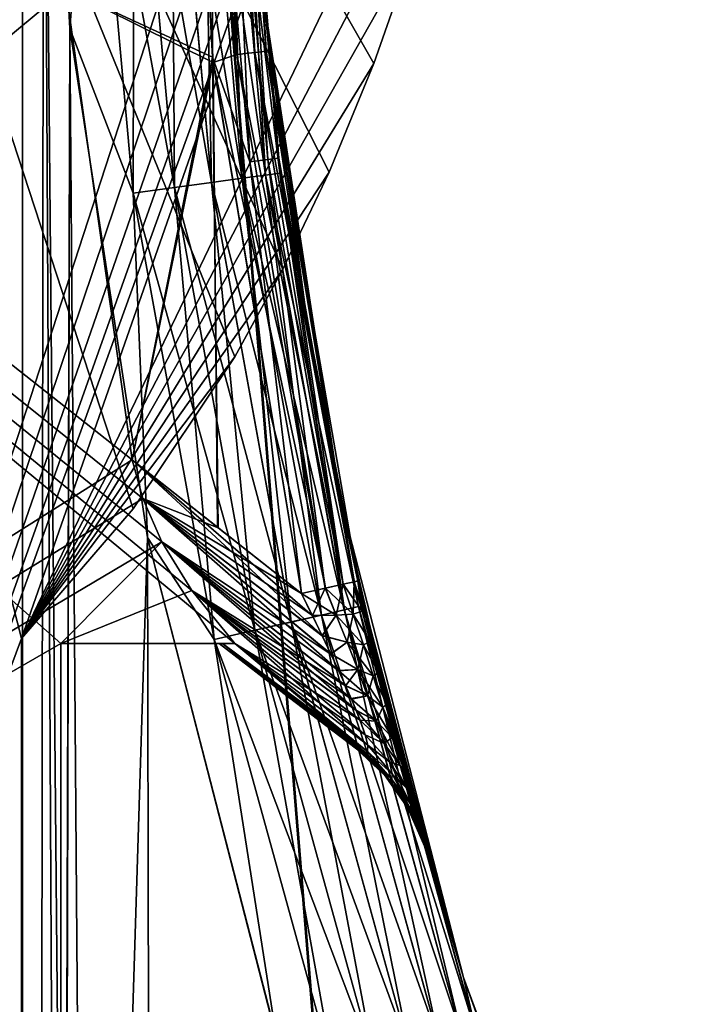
# Model space of a CAD drawing. Header units: metres. Extents: x -206 to 75, y -104 to 104.
# Tile 1044 of 1056: x 61.39 to 64.88, y 6.66 to 11.68. Entities that reach past the tile are written whole.
import ezdxf

# ---------------------------------------------------------------- set-up
doc = ezdxf.new("R2010")
doc.units = ezdxf.units.M
doc.layers.add('solid_01_1-CONSUMER_THERM_B_125288', color=7, linetype='CONTINUOUS')

msp = doc.modelspace()

# ---------------------------------------------------------------- linework, layer by layer
at = {"layer": 'solid_01_1-CONSUMER_THERM_B_125288'}
for points in [[(37.641285, -67.320755), (69.485435, 75.004799), (69.506912, -74.995201)], [(37.641285, -67.320755), (37.742935, -66.77655), (69.485435, 75.004799)], [(37.723892, 66.223442), (69.485435, 75.004799), (37.742855, -66.222939)], [(37.742935, -66.77655), (37.742855, -66.222939), (69.485435, 75.004799)], [(59.712963, 45.654583, 1.5), (69.506912, -74.995201, 1.5), (69.485435, 75.004799, 1.5)], [(61.398281, 60.491928, 75.400002), (60.959526, 60.963188, 75.400002), (60.972633, -60.960377, 75.400002)], [(61.398281, 60.491928, 75.400002), (60.972633, -60.960377, 75.400002), (61.411285, -60.489021, 75.400002)], [(61.51181, 14.249249, 75.400002), (61.398281, 60.491928, 75.400002), (61.411285, -60.489021, 75.400002)], [(59.712963, 45.654583, 1.5), (59.785141, 44.678574, 1.5), (69.506912, -74.995201, 1.5)], [(59.785141, 44.678574, 1.5), (59.79797, -44.670933, 1.5), (69.506912, -74.995201, 1.5)], [(61.499325, 22.065378, 63.5), (61.51181, 14.24929, 63.5), (47.10038, -2.998405, 63.5)], [(61.38023, 21.875792, 63.5), (61.499325, 22.065378, 63.5), (47.10038, -2.998405, 63.5)], [(48.598515, 19.998343, 72.400002), (62.265076, 8.770017, 72.400002), (62.483963, 8.499339, 72.400002)], [(61.599339, 8.499276, 72.400002), (48.598515, 19.998343, 72.400002), (62.483963, 8.499339, 72.400002)], [(48.598515, 19.998343, 72.400002), (62.113049, 9.017385, 72.400002), (62.265076, 8.770017, 72.400002)], [(48.598515, 19.998343, 72.400002), (62.015484, 9.238678, 72.400002), (62.113049, 9.017385, 72.400002)], [(48.598515, 19.998343, 72.400002), (61.96188, 9.434368, 72.400002), (62.015484, 9.238678, 72.400002)], [(48.598515, 19.998343, 72.400002), (61.624653, 11.831332, 72.400002), (61.96188, 9.434368, 72.400002)], [(61.599876, 0.999276, 72.400002), (48.599876, 0.998342, 72.400002), (48.598515, 19.998343, 72.400002)], [(61.599339, 8.499276, 72.400002), (61.599876, 0.999276, 72.400002), (48.598515, 19.998343, 72.400002)], [(62.264278, 19.72863, 66.5), (48.598515, 19.998343, 66.5), (48.599876, 0.998342, 66.5)], [(62.112293, 19.48123, 66.5), (62.264278, 19.72863, 66.5), (48.599876, 0.998342, 66.5)], [(61.399807, 1.003642, 66.800003), (58.599808, 1.003241, 66.800003), (58.597157, 19.503241, 66.800003)], [(61.398727, 8.526005, 66.800003), (61.399807, 1.003642, 66.800003), (58.597157, 19.503241, 66.800003)], [(61.966896, 9.186156, 66.800003), (61.398727, 8.526005, 66.800003), (58.597157, 19.503241, 66.800003)], [(63.190441, 11.452438, 66.800003), (58.597157, 19.503241, 66.800003), (63.405773, 12.069042, 66.800003)], [(62.964088, 10.900444, 66.800003), (58.597157, 19.503241, 66.800003), (63.190441, 11.452438, 66.800003)], [(62.728001, 10.405285, 66.800003), (58.597157, 19.503241, 66.800003), (62.964088, 10.900444, 66.800003)], [(62.483707, 9.96005, 66.800003), (58.597157, 19.503241, 66.800003), (62.728001, 10.405285, 66.800003)], [(61.966896, 9.186156, 66.800003), (58.597157, 19.503241, 66.800003), (62.483707, 9.96005, 66.800003)], [(62.014786, 19.259922, 66.5), (62.112293, 19.48123, 66.5), (48.599876, 0.998342, 66.5)], [(62.014786, 19.259922, 66.5), (48.599876, 0.998342, 66.5), (61.961189, 19.06424, 66.5)], [(61.961189, 19.06424, 66.5), (48.599876, 0.998342, 66.5), (61.62431, 16.667221, 66.5)], [(63.504753, 16.096836, 72.099998), (60.683029, 18.917753, 72.099998), (58.599808, 1.003241, 72.099998)], [(61.62431, 16.667221, 66.5), (48.599876, 0.998342, 66.5), (61.511806, 14.249261, 66.5)], [(63.629177, 15.945251, 72.099998), (63.504753, 16.096836, 72.099998), (58.599808, 1.003241, 72.099998)], [(63.721561, 15.772441, 72.099998), (63.629177, 15.945251, 72.099998), (58.599808, 1.003241, 72.099998)], [(63.778484, 15.584934, 72.099998), (63.721561, 15.772441, 72.099998), (58.599808, 1.003241, 72.099998)], [(63.797745, 15.389772, 72.099998), (63.778484, 15.584934, 72.099998), (58.599808, 1.003241, 72.099998)], [(63.797745, 15.389772, 72.099998), (58.599808, 1.003241, 72.099998), (61.398727, 8.526005, 72.099998)], [(63.797745, 15.389772, 72.099998), (61.398727, 8.526005, 72.099998), (63.798012, 13.526348, 72.099998)], [(61.51181, 14.24929, 63.5), (61.60038, -2.996329, 63.5), (47.10038, -2.998405, 63.5)], [(61.511806, 14.249261, 66.5), (48.599876, 0.998342, 66.5), (61.624657, 11.831327, 66.5)], [(61.51181, 14.249249, 75.400002), (61.411285, -60.489021, 75.400002), (62.181705, -59.458954, 75.400002)], [(61.51181, 14.24929, 63.5), (61.644123, 11.631423, 63.5), (61.60038, -2.996329, 63.5)], [(61.759693, 13.094203, 63.524933), (61.644123, 11.631423, 63.5), (61.51181, 14.24929, 63.5)], [(61.644127, 11.631385, 75.400002), (61.51181, 14.249249, 75.400002), (62.181705, -59.458954, 75.400002)], [(61.7603, 13.09423, 75.374931), (61.51181, 14.249249, 75.400002), (61.644127, 11.631385, 75.400002)], [(61.624657, 11.831327, 66.5), (62.370476, 11.485563, 65.792976), (62.218826, 14.249312, 65.792976)], [(62.367401, 13.14741, 65.641441), (62.218826, 14.249312, 65.792976), (62.370476, 11.485563, 65.792976)], [(62.343273, 14.249341, 73.258644), (62.494179, 11.499181, 73.258644), (62.21891, 14.24932, 73.107109)], [(62.494179, 11.499181, 73.258644), (62.218929, 14.222106, 73.107109), (62.21891, 14.24932, 73.107109)], [(62.586109, 11.509298, 73.431709), (62.343273, 14.249341, 73.258644), (62.43576, 14.249357, 73.431709)], [(62.586109, 11.509298, 73.431709), (62.494179, 11.499181, 73.258644), (62.343273, 14.249341, 73.258644)], [(62.43576, 14.249357, 73.431709), (62.492668, 14.249397, 73.619507), (62.64267, 11.515538, 73.619507)], [(62.586109, 11.509298, 73.431709), (62.43576, 14.249357, 73.431709), (62.64267, 11.515538, 73.619507)], [(62.64267, 11.515538, 73.619507), (62.492668, 14.249397, 73.619507), (62.549355, 12.88142, 73.814217)], [(62.218975, 14.194892, 73.107109), (62.37355, 11.458528, 73.107109), (61.624653, 11.831332, 72.400002)], [(62.494179, 11.499181, 73.258644), (62.218975, 14.194892, 73.107109), (62.218929, 14.222106, 73.107109)], [(62.494179, 11.499181, 73.258644), (62.37355, 11.458528, 73.107109), (62.218975, 14.194892, 73.107109)], [(63.798012, 13.526348, 72.099998), (61.398727, 8.526005, 72.099998), (63.608711, 12.758137, 72.099998)], [(62.459724, 13.151464, 65.468552), (62.367401, 13.14741, 65.641441), (62.560349, 10.952035, 65.641441)], [(62.560349, 10.952035, 65.641441), (62.367401, 13.14741, 65.641441), (62.370476, 11.485563, 65.792976)], [(62.459724, 13.151464, 65.468552), (62.651997, 10.964153, 65.468468), (62.516766, 13.153967, 65.279999)], [(62.459724, 13.151464, 65.468552), (62.560349, 10.952035, 65.641441), (62.651997, 10.964153, 65.468468)], [(62.516766, 13.153967, 65.279999), (62.708508, 10.971625, 65.280289), (62.549366, 12.881219, 65.085869)], [(62.651997, 10.964153, 65.468468), (62.708508, 10.971625, 65.280289), (62.516766, 13.153967, 65.279999)], [(61.759693, 13.094203, 63.524933), (61.96656, 10.793308, 63.524906), (61.644123, 11.631423, 63.5)], [(61.967285, 10.793406, 75.374931), (61.7603, 13.09423, 75.374931), (61.644127, 11.631385, 75.400002)], [(62.17627, 10.821694, 63.598804), (61.759693, 13.094203, 63.524933), (61.971092, 13.1037, 63.598858)], [(62.17627, 10.821694, 63.598804), (61.96656, 10.793308, 63.524906), (61.759693, 13.094203, 63.524933)], [(61.971653, 13.103725, 75.300873), (61.7603, 13.09423, 75.374931), (61.967285, 10.793406, 75.374931)], [(61.971653, 13.103725, 75.300873), (61.967285, 10.793406, 75.374931), (62.176937, 10.821785, 75.300873)], [(61.971092, 13.1037, 63.598858), (62.160728, 13.11222, 63.71806), (62.364399, 10.847159, 63.717983)], [(62.17627, 10.821694, 63.598804), (61.971092, 13.1037, 63.598858), (62.364399, 10.847159, 63.717983)], [(61.971653, 13.103725, 75.300873), (62.176937, 10.821785, 75.300873), (62.161217, 13.112242, 75.181549)], [(62.160728, 13.11222, 63.71806), (62.319077, 13.119333, 63.876549), (62.521492, 10.868424, 63.876453)], [(62.364399, 10.847159, 63.717983), (62.160728, 13.11222, 63.71806), (62.521492, 10.868424, 63.876453)], [(62.161217, 13.112242, 75.181549), (62.364979, 10.847239, 75.181549), (62.319466, 13.11935, 75.022964)], [(62.176937, 10.821785, 75.300873), (62.364979, 10.847239, 75.181549), (62.161217, 13.112242, 75.181549)], [(62.319077, 13.119333, 63.876549), (62.438183, 13.124684, 64.06636), (62.639664, 10.88442, 64.066254)], [(62.521492, 10.868424, 63.876453), (62.319077, 13.119333, 63.876549), (62.639664, 10.88442, 64.066254)], [(62.319466, 13.11935, 75.022964), (62.521957, 10.868487, 75.022964), (62.438454, 13.124697, 74.833076)], [(62.364979, 10.847239, 75.181549), (62.521957, 10.868487, 75.022964), (62.319466, 13.11935, 75.022964)], [(62.438183, 13.124684, 64.06636), (62.512058, 13.128003, 64.277962), (62.712975, 10.894343, 64.277847)], [(62.639664, 10.88442, 64.066254), (62.438183, 13.124684, 64.06636), (62.712975, 10.894343, 64.277847)], [(62.438454, 13.124697, 74.833076), (62.639988, 10.884464, 74.833076), (62.512199, 13.12801, 74.621429)], [(62.521957, 10.868487, 75.022964), (62.639988, 10.884464, 74.833076), (62.438454, 13.124697, 74.833076)], [(62.712975, 10.894343, 64.277847), (62.512058, 13.128003, 64.277962), (62.639019, 11.732285, 64.5)], [(62.512199, 13.12801, 74.621429), (62.713139, 10.894365, 74.621429), (62.639019, 11.732285, 74.400002)], [(62.639988, 10.884464, 74.833076), (62.713139, 10.894365, 74.621429), (62.512199, 13.12801, 74.621429)], [(62.64267, 11.515538, 73.619507), (62.549355, 12.88142, 73.814217), (62.661697, 11.517602, 73.814217)], [(62.639019, 11.732285, 74.400002), (62.661697, 11.517602, 73.814217), (62.549355, 12.88142, 73.814217)], [(62.549366, 12.881219, 65.085869), (62.661747, 11.517148, 65.085869), (62.639019, 11.732285, 64.5)], [(62.708508, 10.971625, 65.280289), (62.661747, 11.517148, 65.085869), (62.549366, 12.881219, 65.085869)], [(63.608711, 12.758137, 72.099998), (61.398727, 8.526005, 72.099998), (63.405773, 12.069038, 72.099998)], [(63.405773, 12.069038, 72.099998), (61.398727, 8.526005, 72.099998), (63.190437, 11.452435, 72.099998)], [(63.405773, 12.069042, 66.800003), (63.405773, 12.069038, 72.099998), (63.190437, 11.452435, 72.099998)], [(63.190441, 11.452438, 66.800003), (63.405773, 12.069042, 66.800003), (63.190437, 11.452435, 72.099998)], [(61.624657, 11.831327, 66.5), (48.599876, 0.998342, 66.5), (61.96188, 9.434367, 66.5)], [(62.37355, 11.458528, 73.107109), (61.96188, 9.434368, 72.400002), (61.624653, 11.831332, 72.400002)], [(61.624657, 11.831327, 66.5), (61.96188, 9.434367, 66.5), (62.370476, 11.485563, 65.792976)], [(62.639019, 11.732285, 74.400002), (63.019012, 9.240826, 74.400002), (62.661697, 11.517602, 73.814217)], [(62.713139, 10.894365, 74.621429), (63.019012, 9.240826, 74.400002), (62.639019, 11.732285, 74.400002)], [(62.848595, 10.161381, 65.085869), (63.019012, 9.240826, 64.5), (62.639019, 11.732285, 64.5)], [(62.712975, 10.894343, 64.277847), (62.639019, 11.732285, 64.5), (63.019012, 9.240826, 64.5)], [(62.661747, 11.517148, 65.085869), (62.848595, 10.161381, 65.085869), (62.639019, 11.732285, 64.5)], [(61.644123, 11.631423, 63.5), (61.600677, -5.096644, 63.5), (61.60038, -2.996329, 63.5)], [(61.644123, 11.631423, 63.5), (62.039356, 9.040173, 63.5), (61.600677, -5.096644, 63.5)], [(61.96656, 10.793308, 63.524906), (62.039356, 9.040173, 63.5), (61.644123, 11.631423, 63.5)], [(62.03936, 9.040139, 75.400002), (61.644127, 11.631385, 75.400002), (62.181705, -59.458954, 75.400002)], [(61.967285, 10.793406, 75.374931), (61.644127, 11.631385, 75.400002), (62.03936, 9.040139, 75.400002)], [(61.96188, 9.434367, 66.5), (62.399754, 9.08901, 66.137138), (62.370476, 11.485563, 65.792976)], [(62.560349, 10.952035, 65.641441), (62.370476, 11.485563, 65.792976), (62.823193, 8.755026, 65.792976)], [(62.399754, 9.08901, 66.137138), (62.823193, 8.755026, 65.792976), (62.370476, 11.485563, 65.792976)], [(62.494179, 11.499181, 73.258644), (62.944687, 8.781978, 73.258644), (62.37355, 11.458528, 73.107109)], [(62.586109, 11.509298, 73.431709), (63.034962, 8.802075, 73.431709), (62.494179, 11.499181, 73.258644)], [(62.494179, 11.499181, 73.258644), (63.034962, 8.802075, 73.431709), (62.944687, 8.781978, 73.258644)], [(62.586109, 11.509298, 73.431709), (62.64267, 11.515538, 73.619507), (63.090511, 8.814441, 73.619507)], [(62.586109, 11.509298, 73.431709), (63.090511, 8.814441, 73.619507), (63.034962, 8.802075, 73.431709)], [(62.64267, 11.515538, 73.619507), (62.661697, 11.517602, 73.814217), (62.848495, 10.161975, 73.814217)], [(62.64267, 11.515538, 73.619507), (63.109192, 8.818599, 73.814217), (63.090511, 8.814441, 73.619507)], [(62.64267, 11.515538, 73.619507), (62.848495, 10.161975, 73.814217), (63.109192, 8.818599, 73.814217)], [(63.019012, 9.240826, 74.400002), (62.848495, 10.161975, 73.814217), (62.661697, 11.517602, 73.814217)], [(62.708508, 10.971625, 65.280289), (62.848595, 10.161381, 65.085869), (62.661747, 11.517148, 65.085869)], [(63.190437, 11.452435, 72.099998), (61.398727, 8.526005, 72.099998), (62.964085, 10.900441, 72.099998)], [(62.37355, 11.458528, 73.107109), (62.396309, 9.091716, 72.760033), (61.96188, 9.434368, 72.400002)], [(62.37355, 11.458528, 73.107109), (62.823292, 8.754971, 73.107109), (62.396309, 9.091716, 72.760033)], [(62.944687, 8.781978, 73.258644), (62.823292, 8.754971, 73.107109), (62.37355, 11.458528, 73.107109)], [(63.190441, 11.452438, 66.800003), (63.190437, 11.452435, 72.099998), (62.964085, 10.900441, 72.099998)], [(62.964088, 10.900444, 66.800003), (63.190441, 11.452438, 66.800003), (62.964085, 10.900441, 72.099998)], [(62.651997, 10.964153, 65.468468), (62.560349, 10.952035, 65.641441), (62.94326, 8.781656, 65.643494)], [(62.560349, 10.952035, 65.641441), (62.823193, 8.755026, 65.792976), (62.94326, 8.781656, 65.643494)], [(62.651997, 10.964153, 65.468468), (63.034882, 8.802052, 65.468376), (62.708508, 10.971625, 65.280289)], [(62.651997, 10.964153, 65.468468), (62.94326, 8.781656, 65.643494), (63.034882, 8.802052, 65.468376)], [(62.708508, 10.971625, 65.280289), (63.090427, 8.814419, 65.280579), (62.848595, 10.161381, 65.085869)], [(62.708508, 10.971625, 65.280289), (63.034882, 8.802052, 65.468376), (63.090427, 8.814419, 65.280579)], [(62.964085, 10.900441, 72.099998), (61.398727, 8.526005, 72.099998), (62.728001, 10.405283, 72.099998)], [(62.521492, 10.868424, 63.876453), (62.639664, 10.88442, 64.066254), (63.040905, 8.671185, 64.066139)], [(62.521957, 10.868487, 75.022964), (62.925148, 8.644791, 75.022964), (62.639988, 10.884464, 74.833076)], [(62.639664, 10.88442, 64.066254), (62.712975, 10.894343, 64.277847), (63.113056, 8.687638, 64.277725)], [(63.040905, 8.671185, 64.066139), (62.639664, 10.88442, 64.066254), (63.113056, 8.687638, 64.277725)], [(62.639988, 10.884464, 74.833076), (63.041271, 8.67127, 74.833076), (62.713139, 10.894365, 74.621429)], [(62.925148, 8.644791, 75.022964), (63.041271, 8.67127, 74.833076), (62.639988, 10.884464, 74.833076)], [(63.113056, 8.687638, 64.277725), (62.712975, 10.894343, 64.277847), (63.019012, 9.240826, 64.5)], [(62.713139, 10.894365, 74.621429), (63.113243, 8.687681, 74.621429), (63.019012, 9.240826, 74.400002)], [(63.041271, 8.67127, 74.833076), (63.113243, 8.687681, 74.621429), (62.713139, 10.894365, 74.621429)], [(62.964088, 10.900444, 66.800003), (62.964085, 10.900441, 72.099998), (62.728001, 10.405283, 72.099998)], [(62.728001, 10.405285, 66.800003), (62.964088, 10.900444, 66.800003), (62.728001, 10.405283, 72.099998)], [(62.17627, 10.821694, 63.598804), (62.364399, 10.847159, 63.717983), (62.770035, 8.609422, 63.717903)], [(62.176937, 10.821785, 75.300873), (62.585693, 8.567388, 75.300873), (62.364979, 10.847239, 75.181549)], [(62.364399, 10.847159, 63.717983), (62.521492, 10.868424, 63.876453), (62.924618, 8.64467, 63.876354)], [(62.770035, 8.609422, 63.717903), (62.364399, 10.847159, 63.717983), (62.924618, 8.64467, 63.876354)], [(62.364979, 10.847239, 75.181549), (62.770702, 8.609573, 75.181549), (62.521957, 10.868487, 75.022964)], [(62.585693, 8.567388, 75.300873), (62.770702, 8.609573, 75.181549), (62.364979, 10.847239, 75.181549)], [(62.924618, 8.64467, 63.876354), (62.521492, 10.868424, 63.876453), (63.040905, 8.671185, 64.066139)], [(62.770702, 8.609573, 75.181549), (62.925148, 8.644791, 75.022964), (62.521957, 10.868487, 75.022964)], [(62.584927, 8.567212, 63.598751), (61.96656, 10.793308, 63.524906), (62.17627, 10.821694, 63.598804)], [(61.96656, 10.793308, 63.524906), (62.378593, 8.520164, 63.524879), (62.039356, 9.040173, 63.5)], [(62.584927, 8.567212, 63.598751), (62.378593, 8.520164, 63.524879), (61.96656, 10.793308, 63.524906)], [(62.176937, 10.821785, 75.300873), (61.967285, 10.793406, 75.374931), (62.379425, 8.520352, 75.374931)], [(62.379425, 8.520352, 75.374931), (61.967285, 10.793406, 75.374931), (62.03936, 9.040139, 75.400002)], [(62.584927, 8.567212, 63.598751), (62.17627, 10.821694, 63.598804), (62.770035, 8.609422, 63.717903)], [(62.176937, 10.821785, 75.300873), (62.379425, 8.520352, 75.374931), (62.585693, 8.567388, 75.300873)], [(62.728001, 10.405283, 72.099998), (61.398727, 8.526005, 72.099998), (62.483707, 9.960049, 72.099998)], [(62.728001, 10.405285, 66.800003), (62.728001, 10.405283, 72.099998), (62.483707, 9.960049, 72.099998)], [(62.483707, 9.96005, 66.800003), (62.728001, 10.405285, 66.800003), (62.483707, 9.960049, 72.099998)], [(63.019012, 9.240826, 74.400002), (63.109192, 8.818599, 73.814217), (62.848495, 10.161975, 73.814217)], [(62.848595, 10.161381, 65.085869), (63.109398, 8.817677, 65.085869), (63.019012, 9.240826, 64.5)], [(63.090427, 8.814419, 65.280579), (63.109398, 8.817677, 65.085869), (62.848595, 10.161381, 65.085869)], [(62.483707, 9.960049, 72.099998), (61.398727, 8.526005, 72.099998), (61.9669, 9.186157, 72.099998)], [(61.966896, 9.186156, 66.800003), (62.483707, 9.96005, 66.800003), (61.9669, 9.186157, 72.099998)], [(62.483707, 9.96005, 66.800003), (62.483707, 9.960049, 72.099998), (61.9669, 9.186157, 72.099998)], [(62.015507, 9.238685, 66.5), (61.96188, 9.434367, 66.5), (48.599876, 0.998342, 66.5)], [(62.927757, 8.540221, 73.14946), (62.015484, 9.238678, 72.400002), (61.96188, 9.434368, 72.400002)], [(62.823292, 8.754971, 73.107109), (61.96188, 9.434368, 72.400002), (62.396309, 9.091716, 72.760033)], [(62.878021, 8.642854, 73.132759), (61.96188, 9.434368, 72.400002), (62.823292, 8.754971, 73.107109)], [(62.878021, 8.642854, 73.132759), (62.927757, 8.540221, 73.14946), (61.96188, 9.434368, 72.400002)], [(62.015507, 9.238685, 66.5), (62.399754, 9.08901, 66.137138), (61.96188, 9.434367, 66.5)], [(62.015507, 9.238685, 66.5), (48.599876, 0.998342, 66.5), (62.113052, 9.017377, 66.5)], [(63.011826, 8.362247, 73.157639), (62.113049, 9.017385, 72.400002), (62.015484, 9.238678, 72.400002)], [(62.972332, 8.446752, 73.157547), (63.011826, 8.362247, 73.157639), (62.015484, 9.238678, 72.400002)], [(62.927757, 8.540221, 73.14946), (62.972332, 8.446752, 73.157547), (62.015484, 9.238678, 72.400002)], [(62.015507, 9.238685, 66.5), (62.878323, 8.64207, 65.767151), (62.823193, 8.755026, 65.792976)], [(62.015507, 9.238685, 66.5), (62.823193, 8.755026, 65.792976), (62.399754, 9.08901, 66.137138)], [(62.015507, 9.238685, 66.5), (62.973118, 8.445148, 65.74234), (62.928345, 8.538953, 65.750389)], [(62.015507, 9.238685, 66.5), (62.113052, 9.017377, 66.5), (62.973118, 8.445148, 65.74234)], [(62.015507, 9.238685, 66.5), (62.928345, 8.538953, 65.750389), (62.878323, 8.64207, 65.767151)], [(63.019012, 9.240826, 74.400002), (63.647923, 6.800286, 74.400002), (63.109192, 8.818599, 73.814217)], [(63.113243, 8.687681, 74.621429), (63.647923, 6.800286, 74.400002), (63.019012, 9.240826, 74.400002)], [(63.318214, 7.952716, 65.30793), (63.647923, 6.800286, 64.5), (63.019012, 9.240826, 64.5)], [(63.113056, 8.687638, 64.277725), (63.019012, 9.240826, 64.5), (63.647923, 6.800286, 64.5)], [(63.299702, 8.024257, 65.26561), (63.318214, 7.952716, 65.30793), (63.019012, 9.240826, 64.5)], [(63.290787, 8.059016, 65.247292), (63.299702, 8.024257, 65.26561), (63.019012, 9.240826, 64.5)], [(63.260529, 8.1786, 65.194313), (63.290787, 8.059016, 65.247292), (63.019012, 9.240826, 64.5)], [(63.227192, 8.313322, 65.149963), (63.260529, 8.1786, 65.194313), (63.019012, 9.240826, 64.5)], [(63.19067, 8.46474, 65.115715), (63.227192, 8.313322, 65.149963), (63.019012, 9.240826, 64.5)], [(63.151222, 8.633121, 65.093651), (63.19067, 8.46474, 65.115715), (63.019012, 9.240826, 64.5)], [(63.109398, 8.817677, 65.085869), (63.151222, 8.633121, 65.093651), (63.019012, 9.240826, 64.5)], [(61.966896, 9.186156, 66.800003), (61.9669, 9.186157, 72.099998), (61.398727, 8.526005, 72.099998)], [(61.966896, 9.186156, 66.800003), (61.398727, 8.526005, 72.099998), (61.398727, 8.526005, 66.800003)], [(62.039356, 9.040173, 63.5), (62.693485, 6.501882, 63.5), (61.600677, -5.096644, 63.5)], [(62.378593, 8.520164, 63.524879), (62.693485, 6.501882, 63.5), (62.039356, 9.040173, 63.5)], [(62.693497, 6.501851, 75.400002), (62.03936, 9.040139, 75.400002), (62.181705, -59.458954, 75.400002)], [(62.379425, 8.520352, 75.374931), (62.03936, 9.040139, 75.400002), (62.693497, 6.501851, 75.400002)], [(62.113052, 9.017377, 66.5), (48.599876, 0.998342, 66.5), (61.599339, 8.499276, 66.5)], [(62.113052, 9.017377, 66.5), (61.599339, 8.499276, 66.5), (62.265076, 8.769998, 66.5)], [(63.100773, 8.160985, 73.116341), (62.265076, 8.770017, 72.400002), (62.113049, 9.017385, 72.400002)], [(63.076122, 8.219481, 73.136581), (63.100773, 8.160985, 73.116341), (62.113049, 9.017385, 72.400002)], [(63.04644, 8.286556, 73.150497), (63.076122, 8.219481, 73.136581), (62.113049, 9.017385, 72.400002)], [(63.011826, 8.362247, 73.157639), (63.04644, 8.286556, 73.150497), (62.113049, 9.017385, 72.400002)], [(62.113052, 9.017377, 66.5), (63.047371, 8.28441, 65.749878), (63.012718, 8.360374, 65.742416)], [(62.113052, 9.017377, 66.5), (62.265076, 8.769998, 66.5), (63.047371, 8.28441, 65.749878)], [(62.113052, 9.017377, 66.5), (63.012718, 8.360374, 65.742416), (62.973118, 8.445148, 65.74234)], [(62.878323, 8.64207, 65.767151), (62.94326, 8.781656, 65.643494), (62.823193, 8.755026, 65.792976)], [(62.999908, 8.644279, 73.28981), (62.823292, 8.754971, 73.107109), (62.944687, 8.781978, 73.258644)], [(62.878323, 8.64207, 65.767151), (62.999889, 8.644272, 65.610222), (62.94326, 8.781656, 65.643494)], [(63.034882, 8.802052, 65.468376), (62.94326, 8.781656, 65.643494), (62.999889, 8.644272, 65.610222)], [(62.944687, 8.781978, 73.258644), (63.034962, 8.802075, 73.431709), (63.086555, 8.649734, 73.46859)], [(62.999908, 8.644279, 73.28981), (62.944687, 8.781978, 73.258644), (63.086555, 8.649734, 73.46859)], [(63.086517, 8.649728, 65.431511), (63.034882, 8.802052, 65.468376), (62.999889, 8.644272, 65.610222)], [(63.090427, 8.814419, 65.280579), (63.034882, 8.802052, 65.468376), (63.086517, 8.649728, 65.431511)], [(63.034962, 8.802075, 73.431709), (63.090511, 8.814441, 73.619507), (63.131706, 8.664971, 73.654999)], [(63.086555, 8.649734, 73.46859), (63.034962, 8.802075, 73.431709), (63.131706, 8.664971, 73.654999)], [(63.131706, 8.664907, 65.245087), (63.090427, 8.814419, 65.280579), (63.086517, 8.649728, 65.431511)], [(63.131706, 8.664907, 65.245087), (63.109398, 8.817677, 65.085869), (63.090427, 8.814419, 65.280579)], [(63.15139, 8.632405, 73.806274), (63.090511, 8.814441, 73.619507), (63.109192, 8.818599, 73.814217)], [(63.15139, 8.632405, 73.806274), (63.131706, 8.664971, 73.654999), (63.090511, 8.814441, 73.619507)], [(63.647923, 6.800286, 74.400002), (63.15139, 8.632405, 73.806274), (63.109192, 8.818599, 73.814217)], [(63.131706, 8.664907, 65.245087), (63.151222, 8.633121, 65.093651), (63.109398, 8.817677, 65.085869)], [(62.265076, 8.769998, 66.5), (61.599339, 8.499276, 66.5), (62.483963, 8.499339, 66.5)], [(63.160191, 7.982403, 72.950447), (62.483963, 8.499339, 72.400002), (62.265076, 8.770017, 72.400002)], [(63.14753, 8.03473, 73.02874), (63.160191, 7.982403, 72.950447), (62.265076, 8.770017, 72.400002)], [(63.120575, 8.11111, 73.090927), (63.14753, 8.03473, 73.02874), (62.265076, 8.770017, 72.400002)], [(63.100773, 8.160985, 73.116341), (63.120575, 8.11111, 73.090927), (62.265076, 8.770017, 72.400002)], [(62.265076, 8.769998, 66.5), (62.483963, 8.499339, 66.5), (63.120998, 8.110406, 65.809235)], [(62.265076, 8.769998, 66.5), (63.120998, 8.110406, 65.809235), (63.101467, 8.159321, 65.784363)], [(62.265076, 8.769998, 66.5), (63.101467, 8.159321, 65.784363), (63.076992, 8.217294, 65.764153)], [(62.265076, 8.769998, 66.5), (63.076992, 8.217294, 65.764153), (63.047371, 8.28441, 65.749878)], [(62.999908, 8.644279, 73.28981), (62.878021, 8.642854, 73.132759), (62.823292, 8.754971, 73.107109)], [(63.040905, 8.671185, 64.066139), (63.113056, 8.687638, 64.277725), (63.709091, 6.52561, 64.277603)], [(63.041271, 8.67127, 74.833076), (63.639091, 6.50289, 74.833076), (63.113243, 8.687681, 74.621429)], [(63.709091, 6.52561, 64.277603), (63.113056, 8.687638, 64.277725), (63.647923, 6.800286, 64.5)], [(63.113243, 8.687681, 74.621429), (63.709305, 6.525679, 74.621429), (63.647923, 6.800286, 74.400002)], [(63.639091, 6.50289, 74.833076), (63.709305, 6.525679, 74.621429), (63.113243, 8.687681, 74.621429)], [(62.770035, 8.609422, 63.717903), (62.924618, 8.64467, 63.876354), (63.525211, 6.465928, 63.876255)], [(62.770702, 8.609573, 75.181549), (63.37513, 6.417217, 75.181549), (62.925148, 8.644791, 75.022964)], [(62.999908, 8.644279, 73.28981), (62.927757, 8.540221, 73.14946), (62.878021, 8.642854, 73.132759)], [(62.878323, 8.64207, 65.767151), (62.928345, 8.538953, 65.750389), (62.999889, 8.644272, 65.610222)], [(62.924618, 8.64467, 63.876354), (63.040905, 8.671185, 64.066139), (63.63868, 6.502757, 64.066025)], [(63.525211, 6.465928, 63.876255), (62.924618, 8.64467, 63.876354), (63.63868, 6.502757, 64.066025)], [(62.925148, 8.644791, 75.022964), (63.525803, 6.46612, 75.022964), (63.041271, 8.67127, 74.833076)], [(63.37513, 6.417217, 75.181549), (63.525803, 6.46612, 75.022964), (62.925148, 8.644791, 75.022964)], [(63.055408, 8.506137, 73.310974), (62.927757, 8.540221, 73.14946), (62.999908, 8.644279, 73.28981)], [(62.928345, 8.538953, 65.750389), (63.055386, 8.506142, 65.589066), (62.999889, 8.644272, 65.610222)], [(63.086517, 8.649728, 65.431511), (62.999889, 8.644272, 65.610222), (63.055386, 8.506142, 65.589066)], [(62.999908, 8.644279, 73.28981), (63.086555, 8.649734, 73.46859), (63.137791, 8.493874, 73.491371)], [(63.055408, 8.506137, 73.310974), (62.999908, 8.644279, 73.28981), (63.137791, 8.493874, 73.491371)], [(63.63868, 6.502757, 64.066025), (63.040905, 8.671185, 64.066139), (63.709091, 6.52561, 64.277603)], [(63.525803, 6.46612, 75.022964), (63.639091, 6.50289, 74.833076), (63.041271, 8.67127, 74.833076)], [(63.137756, 8.493887, 65.408737), (63.086517, 8.649728, 65.431511), (63.055386, 8.506142, 65.589066)], [(63.173267, 8.510482, 65.221977), (63.131706, 8.664907, 65.245087), (63.086517, 8.649728, 65.431511)], [(63.173267, 8.510482, 65.221977), (63.086517, 8.649728, 65.431511), (63.137756, 8.493887, 65.408737)], [(63.086555, 8.649734, 73.46859), (63.131706, 8.664971, 73.654999), (63.173244, 8.510596, 73.678101)], [(63.137791, 8.493874, 73.491371), (63.086555, 8.649734, 73.46859), (63.173244, 8.510596, 73.678101)], [(63.15139, 8.632405, 73.806274), (63.173244, 8.510596, 73.678101), (63.131706, 8.664971, 73.654999)], [(63.173267, 8.510482, 65.221977), (63.151222, 8.633121, 65.093651), (63.131706, 8.664907, 65.245087)], [(63.173267, 8.510482, 65.221977), (63.19067, 8.46474, 65.115715), (63.151222, 8.633121, 65.093651)], [(63.15139, 8.632405, 73.806274), (63.190945, 8.463587, 73.784081), (63.173244, 8.510596, 73.678101)], [(63.647923, 6.800286, 74.400002), (63.190945, 8.463587, 73.784081), (63.15139, 8.632405, 73.806274)], [(62.584927, 8.567212, 63.598751), (62.770035, 8.609422, 63.717903), (63.374386, 6.416976, 63.717827)], [(62.585693, 8.567388, 75.300873), (63.194641, 6.358637, 75.300873), (62.770702, 8.609573, 75.181549)], [(63.374386, 6.416976, 63.717827), (62.770035, 8.609422, 63.717903), (63.525211, 6.465928, 63.876255)], [(63.194641, 6.358637, 75.300873), (63.37513, 6.417217, 75.181549), (62.770702, 8.609573, 75.181549)], [(61.398727, 8.526005, 72.099998), (58.599808, 1.003241, 72.099998), (61.399807, 1.003642, 72.099998)], [(61.398727, 8.526005, 66.800003), (61.399807, 1.003642, 72.099998), (61.399807, 1.003642, 66.800003)], [(61.398727, 8.526005, 72.099998), (61.399807, 1.003642, 72.099998), (61.398727, 8.526005, 66.800003)], [(63.193787, 6.35836, 63.598698), (62.378593, 8.520164, 63.524879), (62.584927, 8.567212, 63.598751)], [(62.585693, 8.567388, 75.300873), (62.379425, 8.520352, 75.374931), (62.993412, 6.293325, 75.374931)], [(63.193787, 6.35836, 63.598698), (62.584927, 8.567212, 63.598751), (63.374386, 6.416976, 63.717827)], [(62.585693, 8.567388, 75.300873), (62.993412, 6.293325, 75.374931), (63.194641, 6.358637, 75.300873)], [(63.055408, 8.506137, 73.310974), (62.972332, 8.446752, 73.157547), (62.927757, 8.540221, 73.14946)], [(62.928345, 8.538953, 65.750389), (62.973118, 8.445148, 65.74234), (63.055386, 8.506142, 65.589066)], [(48.599876, 0.998342, 66.5), (61.599876, 0.999276, 66.5), (61.599339, 8.499276, 66.5)], [(62.421928, 8.499335, 72.176559), (61.599339, 8.499276, 72.400002), (62.483963, 8.499339, 72.400002)], [(62.421921, 8.499335, 66.723434), (62.483963, 8.499339, 66.5), (61.599339, 8.499276, 66.5)], [(62.421921, 8.499335, 66.723434), (61.599339, 8.499276, 66.5), (61.599339, 8.499276, 72.400002)], [(62.403702, 8.499333, 71.989388), (61.599339, 8.499276, 72.400002), (62.421928, 8.499335, 72.176559)], [(62.403702, 8.499333, 66.910606), (62.421921, 8.499335, 66.723434), (61.599339, 8.499276, 72.400002)], [(62.403702, 8.499333, 66.910606), (61.599339, 8.499276, 72.400002), (62.403702, 8.499333, 71.989388)], [(61.599876, 0.999276, 66.5), (61.599876, 0.999276, 72.400002), (61.599339, 8.499276, 72.400002)], [(61.599339, 8.499276, 66.5), (61.599876, 0.999276, 66.5), (61.599339, 8.499276, 72.400002)], [(62.378593, 8.520164, 63.524879), (62.992485, 6.293025, 63.524849), (62.693485, 6.501882, 63.5)], [(63.193787, 6.35836, 63.598698), (62.992485, 6.293025, 63.524849), (62.378593, 8.520164, 63.524879)], [(62.993412, 6.293325, 75.374931), (62.379425, 8.520352, 75.374931), (62.693497, 6.501851, 75.400002)], [(62.755436, 8.22971, 72.278366), (62.403702, 8.499333, 71.989388), (62.421928, 8.499335, 72.176559)], [(63.140873, 7.942069, 66.181473), (62.421921, 8.499335, 66.723434), (62.403702, 8.499333, 66.910606)], [(63.10318, 7.963143, 66.340424), (62.403702, 8.499333, 71.989388), (62.755436, 8.22971, 72.278366)], [(63.10318, 7.963143, 66.340424), (62.403702, 8.499333, 66.910606), (62.403702, 8.499333, 71.989388)], [(63.10318, 7.963143, 66.340424), (62.756084, 8.229213, 66.621071), (62.403702, 8.499333, 66.910606)], [(63.124344, 7.948911, 66.257591), (62.403702, 8.499333, 66.910606), (62.756084, 8.229213, 66.621071)], [(63.140873, 7.942069, 66.181473), (62.403702, 8.499333, 66.910606), (63.124344, 7.948911, 66.257591)], [(63.159187, 7.94988, 66.051628), (62.483963, 8.499339, 66.5), (62.421921, 8.499335, 66.723434)], [(63.152424, 7.942565, 66.112801), (62.421921, 8.499335, 66.723434), (63.140873, 7.942069, 66.181473)], [(63.159187, 7.94988, 66.051628), (62.421921, 8.499335, 66.723434), (63.152424, 7.942565, 66.112801)], [(63.152512, 7.942384, 72.786652), (62.421928, 8.499335, 72.176559), (62.483963, 8.499339, 72.400002)], [(63.10318, 7.963143, 72.55957), (62.755436, 8.22971, 72.278366), (62.421928, 8.499335, 72.176559)], [(63.124832, 7.948365, 72.639809), (63.10318, 7.963143, 72.55957), (62.421928, 8.499335, 72.176559)], [(63.141266, 7.941504, 72.716629), (63.124832, 7.948365, 72.639809), (62.421928, 8.499335, 72.176559)], [(63.152512, 7.942384, 72.786652), (63.141266, 7.941504, 72.716629), (62.421928, 8.499335, 72.176559)], [(63.159039, 7.95012, 72.848732), (63.152512, 7.942384, 72.786652), (62.483963, 8.499339, 72.400002)], [(63.160191, 7.982403, 72.950447), (63.159039, 7.95012, 72.848732), (62.483963, 8.499339, 72.400002)], [(63.160168, 7.982327, 65.949806), (62.483963, 8.499339, 66.5), (63.159187, 7.94988, 66.051628)], [(63.147457, 8.035169, 65.870651), (62.483963, 8.499339, 66.5), (63.160168, 7.982327, 65.949806)], [(63.120998, 8.110406, 65.809235), (62.483963, 8.499339, 66.5), (63.147457, 8.035169, 65.870651)], [(63.109043, 8.368422, 73.31694), (62.972332, 8.446752, 73.157547), (63.055408, 8.506137, 73.310974)], [(62.973118, 8.445148, 65.74234), (63.109024, 8.36843, 65.583099), (63.055386, 8.506142, 65.589066)], [(63.137756, 8.493887, 65.408737), (63.055386, 8.506142, 65.589066), (63.109024, 8.36843, 65.583099)], [(63.055408, 8.506137, 73.310974), (63.137791, 8.493874, 73.491371), (63.188301, 8.335331, 73.496056)], [(63.109043, 8.368422, 73.31694), (63.055408, 8.506137, 73.310974), (63.188301, 8.335331, 73.496056)], [(63.188271, 8.335355, 65.404037), (63.137756, 8.493887, 65.408737), (63.109024, 8.36843, 65.583099)], [(63.215199, 8.351386, 65.214493), (63.173267, 8.510482, 65.221977), (63.137756, 8.493887, 65.408737)], [(63.215199, 8.351386, 65.214493), (63.137756, 8.493887, 65.408737), (63.188271, 8.335355, 65.404037)], [(63.137791, 8.493874, 73.491371), (63.173244, 8.510596, 73.678101), (63.215153, 8.351577, 73.685577)], [(63.188301, 8.335331, 73.496056), (63.137791, 8.493874, 73.491371), (63.215153, 8.351577, 73.685577)], [(63.190945, 8.463587, 73.784081), (63.215153, 8.351577, 73.685577), (63.173244, 8.510596, 73.678101)], [(63.215199, 8.351386, 65.214493), (63.19067, 8.46474, 65.115715), (63.173267, 8.510482, 65.221977)], [(63.109043, 8.368422, 73.31694), (63.011826, 8.362247, 73.157639), (62.972332, 8.446752, 73.157547)], [(62.973118, 8.445148, 65.74234), (63.012718, 8.360374, 65.742416), (63.109024, 8.36843, 65.583099)], [(63.215199, 8.351386, 65.214493), (63.227192, 8.313322, 65.149963), (63.19067, 8.46474, 65.115715)], [(63.190945, 8.463587, 73.784081), (63.227463, 8.312219, 73.749741), (63.215153, 8.351577, 73.685577)], [(63.647923, 6.800286, 74.400002), (63.227463, 8.312219, 73.749741), (63.190945, 8.463587, 73.784081)], [(63.159645, 8.23337, 73.303673), (63.011826, 8.362247, 73.157639), (63.109043, 8.368422, 73.31694)], [(63.159645, 8.23337, 73.303673), (63.04644, 8.286556, 73.150497), (63.011826, 8.362247, 73.157639)], [(63.012718, 8.360374, 65.742416), (63.047371, 8.28441, 65.749878), (63.109024, 8.36843, 65.583099)], [(63.047371, 8.28441, 65.749878), (63.159626, 8.233377, 65.596352), (63.109024, 8.36843, 65.583099)], [(63.188271, 8.335355, 65.404037), (63.109024, 8.36843, 65.583099), (63.159626, 8.233377, 65.596352)], [(63.109043, 8.368422, 73.31694), (63.188301, 8.335331, 73.496056), (63.237385, 8.176247, 73.477257)], [(63.159645, 8.23337, 73.303673), (63.109043, 8.368422, 73.31694), (63.237385, 8.176247, 73.477257)], [(63.237358, 8.176273, 65.422821), (63.188271, 8.335355, 65.404037), (63.159626, 8.233377, 65.596352)], [(63.257404, 8.188663, 65.226967), (63.215199, 8.351386, 65.214493), (63.188271, 8.335355, 65.404037)], [(63.257404, 8.188663, 65.226967), (63.188271, 8.335355, 65.404037), (63.237358, 8.176273, 65.422821)], [(63.188301, 8.335331, 73.496056), (63.215153, 8.351577, 73.685577), (63.257343, 8.188917, 73.673141)], [(63.237385, 8.176247, 73.477257), (63.188301, 8.335331, 73.496056), (63.257343, 8.188917, 73.673141)], [(63.227463, 8.312219, 73.749741), (63.257343, 8.188917, 73.673141), (63.215153, 8.351577, 73.685577)], [(63.257404, 8.188663, 65.226967), (63.227192, 8.313322, 65.149963), (63.215199, 8.351386, 65.214493)], [(63.159645, 8.23337, 73.303673), (63.076122, 8.219481, 73.136581), (63.04644, 8.286556, 73.150497)], [(63.047371, 8.28441, 65.749878), (63.076992, 8.217294, 65.764153), (63.159626, 8.233377, 65.596352)], [(63.257404, 8.188663, 65.226967), (63.260529, 8.1786, 65.194313), (63.227192, 8.313322, 65.149963)], [(63.227463, 8.312219, 73.749741), (63.260784, 8.177581, 73.705292), (63.257343, 8.188917, 73.673141)], [(63.647923, 6.800286, 74.400002), (63.260784, 8.177581, 73.705292), (63.227463, 8.312219, 73.749741)], [(63.10318, 7.963143, 66.340424), (62.755436, 8.22971, 72.278366), (63.10318, 7.963143, 72.55957)], [(63.124344, 7.948911, 66.257591), (62.756084, 8.229213, 66.621071), (63.10318, 7.963143, 66.340424)], [(63.205364, 8.105083, 73.266365), (63.076122, 8.219481, 73.136581), (63.159645, 8.23337, 73.303673)], [(63.076992, 8.217294, 65.764153), (63.205345, 8.105096, 65.633667), (63.159626, 8.233377, 65.596352)], [(63.237358, 8.176273, 65.422821), (63.159626, 8.233377, 65.596352), (63.205345, 8.105096, 65.633667)], [(63.159645, 8.23337, 73.303673), (63.237385, 8.176247, 73.477257), (63.28371, 8.021318, 73.428413)], [(63.205364, 8.105083, 73.266365), (63.159645, 8.23337, 73.303673), (63.28371, 8.021318, 73.428413)], [(63.205364, 8.105083, 73.266365), (63.100773, 8.160985, 73.116341), (63.076122, 8.219481, 73.136581)], [(63.076992, 8.217294, 65.764153), (63.101467, 8.159321, 65.784363), (63.205345, 8.105096, 65.633667)], [(63.283684, 8.021353, 65.471657), (63.237358, 8.176273, 65.422821), (63.205345, 8.105096, 65.633667)], [(63.257404, 8.188663, 65.226967), (63.237358, 8.176273, 65.422821), (63.299702, 8.024257, 65.26561)], [(63.283684, 8.021353, 65.471657), (63.299702, 8.024257, 65.26561), (63.237358, 8.176273, 65.422821)], [(63.237385, 8.176247, 73.477257), (63.257343, 8.188917, 73.673141), (63.299622, 8.02457, 73.634567)], [(63.318443, 7.95183, 73.591507), (63.237385, 8.176247, 73.477257), (63.299622, 8.02457, 73.634567)], [(63.318443, 7.95183, 73.591507), (63.28371, 8.021318, 73.428413), (63.237385, 8.176247, 73.477257)], [(63.291039, 8.058035, 73.652206), (63.299622, 8.02457, 73.634567), (63.257343, 8.188917, 73.673141)], [(63.260784, 8.177581, 73.705292), (63.291039, 8.058035, 73.652206), (63.257343, 8.188917, 73.673141)], [(63.257404, 8.188663, 65.226967), (63.299702, 8.024257, 65.26561), (63.290787, 8.059016, 65.247292)], [(63.257404, 8.188663, 65.226967), (63.290787, 8.059016, 65.247292), (63.260529, 8.1786, 65.194313)], [(63.647923, 6.800286, 74.400002), (63.291039, 8.058035, 73.652206), (63.260784, 8.177581, 73.705292)], [(63.243477, 7.990362, 73.200562), (63.120575, 8.11111, 73.090927), (63.100773, 8.160985, 73.116341)], [(63.243477, 7.990362, 73.200562), (63.100773, 8.160985, 73.116341), (63.205364, 8.105083, 73.266365)], [(63.101467, 8.159321, 65.784363), (63.120998, 8.110406, 65.809235), (63.205345, 8.105096, 65.633667)], [(63.243477, 7.990362, 73.200562), (63.14753, 8.03473, 73.02874), (63.120575, 8.11111, 73.090927)], [(63.120998, 8.110406, 65.809235), (63.243458, 7.990383, 65.699463), (63.205345, 8.105096, 65.633667)], [(63.120998, 8.110406, 65.809235), (63.147457, 8.035169, 65.870651), (63.243458, 7.990383, 65.699463)], [(63.283684, 8.021353, 65.471657), (63.205345, 8.105096, 65.633667), (63.243458, 7.990383, 65.699463)], [(63.205364, 8.105083, 73.266365), (63.28371, 8.021318, 73.428413), (63.324875, 7.87931, 73.343513)], [(63.243477, 7.990362, 73.200562), (63.205364, 8.105083, 73.266365), (63.324875, 7.87931, 73.343513)], [(63.147457, 8.035169, 65.870651), (63.270618, 7.898241, 65.795006), (63.243458, 7.990383, 65.699463)], [(63.147457, 8.035169, 65.870651), (63.160168, 7.982327, 65.949806), (63.270618, 7.898241, 65.795006)], [(63.270638, 7.898217, 73.105011), (63.160191, 7.982403, 72.950447), (63.14753, 8.03473, 73.02874)], [(63.270638, 7.898217, 73.105011), (63.14753, 8.03473, 73.02874), (63.243477, 7.990362, 73.200562)], [(63.324848, 7.879357, 65.556541), (63.283684, 8.021353, 65.471657), (63.243458, 7.990383, 65.699463)], [(63.283684, 8.021353, 65.471657), (63.318214, 7.952716, 65.30793), (63.299702, 8.024257, 65.26561)], [(63.283684, 8.021353, 65.471657), (63.342953, 7.858438, 65.375473), (63.318214, 7.952716, 65.30793)], [(63.324848, 7.879357, 65.556541), (63.342953, 7.858438, 65.375473), (63.283684, 8.021353, 65.471657)], [(63.343136, 7.857742, 73.523972), (63.324875, 7.87931, 73.343513), (63.28371, 8.021318, 73.428413)], [(63.318443, 7.95183, 73.591507), (63.343136, 7.857742, 73.523972), (63.28371, 8.021318, 73.428413)], [(63.647923, 6.800286, 74.400002), (63.299622, 8.02457, 73.634567), (63.291039, 8.058035, 73.652206)], [(63.647923, 6.800286, 74.400002), (63.318443, 7.95183, 73.591507), (63.299622, 8.02457, 73.634567)], [(63.284092, 7.836486, 72.984291), (63.159039, 7.95012, 72.848732), (63.160191, 7.982403, 72.950447)], [(63.160168, 7.982327, 65.949806), (63.159187, 7.94988, 66.051628), (63.284069, 7.836517, 65.915718)], [(63.160168, 7.982327, 65.949806), (63.284069, 7.836517, 65.915718), (63.270618, 7.898241, 65.795006)], [(63.284092, 7.836486, 72.984291), (63.160191, 7.982403, 72.950447), (63.270638, 7.898217, 73.105011)], [(63.324848, 7.879357, 65.556541), (63.243458, 7.990383, 65.699463), (63.270618, 7.898241, 65.795006)], [(63.243477, 7.990362, 73.200562), (63.324875, 7.87931, 73.343513), (63.357372, 7.762802, 73.221252)], [(63.270638, 7.898217, 73.105011), (63.243477, 7.990362, 73.200562), (63.357372, 7.762802, 73.221252)], [(63.244678, 7.831073, 72.559578), (63.10318, 7.963143, 72.55957), (63.124832, 7.948365, 72.639809)], [(63.244678, 7.831073, 72.559578), (63.10318, 7.963143, 66.340424), (63.10318, 7.963143, 72.55957)], [(63.244678, 7.831073, 72.559578), (63.244656, 7.831102, 66.340424), (63.10318, 7.963143, 66.340424)], [(63.269138, 7.807809, 66.195923), (63.10318, 7.963143, 66.340424), (63.244656, 7.831102, 66.340424)], [(63.124344, 7.948911, 66.257591), (63.10318, 7.963143, 66.340424), (63.269138, 7.807809, 66.195923)], [(63.140873, 7.942069, 66.181473), (63.124344, 7.948911, 66.257591), (63.269138, 7.807809, 66.195923)], [(63.269161, 7.807784, 72.704063), (63.124832, 7.948365, 72.639809), (63.141266, 7.941504, 72.716629)], [(63.269161, 7.807784, 72.704063), (63.244678, 7.831073, 72.559578), (63.124832, 7.948365, 72.639809)], [(63.152424, 7.942565, 66.112801), (63.140873, 7.942069, 66.181473), (63.2831, 7.807557, 66.052391)], [(63.140873, 7.942069, 66.181473), (63.269138, 7.807809, 66.195923), (63.2831, 7.807557, 66.052391)], [(63.269161, 7.807784, 72.704063), (63.141266, 7.941504, 72.716629), (63.152512, 7.942384, 72.786652)], [(63.159187, 7.94988, 66.051628), (63.152424, 7.942565, 66.112801), (63.2831, 7.807557, 66.052391)], [(63.283127, 7.807524, 72.84761), (63.152512, 7.942384, 72.786652), (63.159039, 7.95012, 72.848732)], [(63.269161, 7.807784, 72.704063), (63.152512, 7.942384, 72.786652), (63.283127, 7.807524, 72.84761)], [(63.283127, 7.807524, 72.84761), (63.159039, 7.95012, 72.848732), (63.284092, 7.836486, 72.984291)], [(63.159187, 7.94988, 66.051628), (63.2831, 7.807557, 66.052391), (63.284069, 7.836517, 65.915718)], [(63.318214, 7.952716, 65.30793), (63.342953, 7.858438, 65.375473), (63.647923, 6.800286, 64.5)], [(63.647923, 6.800286, 74.400002), (63.343136, 7.857742, 73.523972), (63.318443, 7.95183, 73.591507)], [(63.357349, 7.762852, 65.67878), (63.270618, 7.898241, 65.795006), (63.284069, 7.836517, 65.915718)], [(63.357349, 7.762852, 65.67878), (63.324848, 7.879357, 65.556541), (63.270618, 7.898241, 65.795006)], [(63.270638, 7.898217, 73.105011), (63.357372, 7.762802, 73.221252), (63.377705, 7.683435, 73.068939)], [(63.284092, 7.836486, 72.984291), (63.270638, 7.898217, 73.105011), (63.377705, 7.683435, 73.068939)], [(63.324848, 7.879357, 65.556541), (63.365135, 7.775154, 65.449455), (63.342953, 7.858438, 65.375473)], [(63.357349, 7.762852, 65.67878), (63.365135, 7.775154, 65.449455), (63.324848, 7.879357, 65.556541)], [(63.385029, 7.701421, 73.369698), (63.357372, 7.762802, 73.221252), (63.324875, 7.87931, 73.343513)], [(63.365269, 7.774655, 73.450043), (63.385029, 7.701421, 73.369698), (63.324875, 7.87931, 73.343513)], [(63.343136, 7.857742, 73.523972), (63.365269, 7.774655, 73.450043), (63.324875, 7.87931, 73.343513)], [(63.257618, 7.816113, 72.559578), (63.257618, 7.816113, 66.340424), (63.244656, 7.831102, 66.340424)], [(63.377708, 7.64366, 66.171982), (63.244656, 7.831102, 66.340424), (63.257618, 7.816113, 66.340424)], [(63.244678, 7.831073, 72.559578), (63.257618, 7.816113, 72.559578), (63.244656, 7.831102, 66.340424)], [(63.377708, 7.64366, 66.171982), (63.269138, 7.807809, 66.195923), (63.244656, 7.831102, 66.340424)], [(63.269161, 7.807784, 72.704063), (63.257618, 7.816113, 72.559578), (63.244678, 7.831073, 72.559578)], [(63.377674, 7.683493, 65.831078), (63.284069, 7.836517, 65.915718), (63.2831, 7.807557, 66.052391)], [(63.283127, 7.807524, 72.84761), (63.284092, 7.836486, 72.984291), (63.38422, 7.645234, 72.900276)], [(63.377674, 7.683493, 65.831078), (63.357349, 7.762852, 65.67878), (63.284069, 7.836517, 65.915718)], [(63.284092, 7.836486, 72.984291), (63.377705, 7.683435, 73.068939), (63.38422, 7.645234, 72.900276)], [(63.342953, 7.858438, 65.375473), (63.365135, 7.775154, 65.449455), (63.647923, 6.800286, 64.5)], [(63.647923, 6.800286, 74.400002), (63.365269, 7.774655, 73.450043), (63.343136, 7.857742, 73.523972)], [(63.360397, 7.670245, 72.559578), (63.360371, 7.670285, 66.340424), (63.257618, 7.816113, 66.340424)], [(63.377708, 7.64366, 66.171982), (63.257618, 7.816113, 66.340424), (63.360371, 7.670285, 66.340424)], [(63.257618, 7.816113, 72.559578), (63.360397, 7.670245, 72.559578), (63.257618, 7.816113, 66.340424)], [(63.269161, 7.807784, 72.704063), (63.360397, 7.670245, 72.559578), (63.257618, 7.816113, 72.559578)], [(63.384193, 7.645291, 65.999718), (63.2831, 7.807557, 66.052391), (63.269138, 7.807809, 66.195923)], [(63.377708, 7.64366, 66.171982), (63.384193, 7.645291, 65.999718), (63.269138, 7.807809, 66.195923)], [(63.269161, 7.807784, 72.704063), (63.377735, 7.64362, 72.728004), (63.360397, 7.670245, 72.559578)], [(63.269161, 7.807784, 72.704063), (63.283127, 7.807524, 72.84761), (63.377735, 7.64362, 72.728004)], [(63.384193, 7.645291, 65.999718), (63.377674, 7.683493, 65.831078), (63.2831, 7.807557, 66.052391)], [(63.283127, 7.807524, 72.84761), (63.38422, 7.645234, 72.900276), (63.377735, 7.64362, 72.728004)], [(63.357349, 7.762852, 65.67878), (63.384926, 7.701805, 65.529839), (63.365135, 7.775154, 65.449455)], [(63.365135, 7.775154, 65.449455), (63.384926, 7.701805, 65.529839), (63.647923, 6.800286, 64.5)], [(63.647923, 6.800286, 74.400002), (63.385029, 7.701421, 73.369698), (63.365269, 7.774655, 73.450043)], [(63.357349, 7.762852, 65.67878), (63.402462, 7.637549, 65.617012), (63.384926, 7.701805, 65.529839)], [(63.377674, 7.683493, 65.831078), (63.402462, 7.637549, 65.617012), (63.357349, 7.762852, 65.67878)], [(63.417854, 7.581691, 73.187904), (63.377705, 7.683435, 73.068939), (63.357372, 7.762802, 73.221252)], [(63.402546, 7.637245, 73.282539), (63.417854, 7.581691, 73.187904), (63.357372, 7.762802, 73.221252)], [(63.385029, 7.701421, 73.369698), (63.402546, 7.637245, 73.282539), (63.357372, 7.762802, 73.221252)], [(63.377369, 7.639682, 72.559578), (63.377369, 7.639681, 66.340424), (63.360371, 7.670285, 66.340424)], [(63.449112, 7.468688, 66.220757), (63.360371, 7.670285, 66.340424), (63.377369, 7.639681, 66.340424)], [(63.360397, 7.670245, 72.559578), (63.377369, 7.639682, 72.559578), (63.360371, 7.670285, 66.340424)], [(63.449112, 7.468688, 66.220757), (63.377708, 7.64366, 66.171982), (63.360371, 7.670285, 66.340424)], [(63.377735, 7.64362, 72.728004), (63.377369, 7.639682, 72.559578), (63.360397, 7.670245, 72.559578)], [(63.377674, 7.683493, 65.831078), (63.430897, 7.534753, 65.814812), (63.417793, 7.581905, 65.711685)], [(63.384193, 7.645291, 65.999718), (63.430897, 7.534753, 65.814812), (63.377674, 7.683493, 65.831078)], [(63.377674, 7.683493, 65.831078), (63.417793, 7.581905, 65.711685), (63.402462, 7.637549, 65.617012)], [(63.441677, 7.496214, 72.971939), (63.38422, 7.645234, 72.900276), (63.377705, 7.683435, 73.068939)], [(63.430931, 7.534624, 73.084839), (63.441677, 7.496214, 72.971939), (63.377705, 7.683435, 73.068939)], [(63.417854, 7.581691, 73.187904), (63.430931, 7.534624, 73.084839), (63.377705, 7.683435, 73.068939)], [(63.384926, 7.701805, 65.529839), (63.402462, 7.637549, 65.617012), (63.647923, 6.800286, 64.5)], [(63.647923, 6.800286, 74.400002), (63.402546, 7.637245, 73.282539), (63.385029, 7.701421, 73.369698)], [(63.377735, 7.64362, 72.728004), (63.442116, 7.489809, 72.559578), (63.377369, 7.639682, 72.559578)], [(63.377369, 7.639682, 72.559578), (63.442116, 7.489809, 72.559578), (63.377369, 7.639681, 66.340424)], [(63.442116, 7.489809, 72.559578), (63.442097, 7.48986, 66.340424), (63.377369, 7.639681, 66.340424)], [(63.449112, 7.468688, 66.220757), (63.377369, 7.639681, 66.340424), (63.442097, 7.48986, 66.340424)], [(63.377708, 7.64366, 66.171982), (63.449852, 7.467148, 66.0522), (63.384193, 7.645291, 65.999718)], [(63.377708, 7.64366, 66.171982), (63.451939, 7.459751, 66.095726), (63.449852, 7.467148, 66.0522)], [(63.449112, 7.468688, 66.220757), (63.451939, 7.459751, 66.095726), (63.377708, 7.64366, 66.171982)], [(63.451954, 7.459701, 72.803963), (63.377735, 7.64362, 72.728004), (63.38422, 7.645234, 72.900276)], [(63.449127, 7.46865, 72.679077), (63.442116, 7.489809, 72.559578), (63.377735, 7.64362, 72.728004)], [(63.451954, 7.459701, 72.803963), (63.449127, 7.46865, 72.679077), (63.377735, 7.64362, 72.728004)], [(63.384193, 7.645291, 65.999718), (63.449852, 7.467148, 66.0522), (63.441658, 7.496289, 65.927795)], [(63.384193, 7.645291, 65.999718), (63.441658, 7.496289, 65.927795), (63.430897, 7.534753, 65.814812)], [(63.449863, 7.467106, 72.847595), (63.451954, 7.459701, 72.803963), (63.38422, 7.645234, 72.900276)], [(63.441677, 7.496214, 72.971939), (63.449863, 7.467106, 72.847595), (63.38422, 7.645234, 72.900276)], [(63.402462, 7.637549, 65.617012), (63.417793, 7.581905, 65.711685), (63.647923, 6.800286, 64.5)], [(63.647923, 6.800286, 74.400002), (63.417854, 7.581691, 73.187904), (63.402546, 7.637245, 73.282539)], [(63.417793, 7.581905, 65.711685), (63.430897, 7.534753, 65.814812), (63.647923, 6.800286, 64.5)], [(63.647923, 6.800286, 74.400002), (63.430931, 7.534624, 73.084839), (63.417854, 7.581691, 73.187904)], [(63.430897, 7.534753, 65.814812), (63.441658, 7.496289, 65.927795), (63.647923, 6.800286, 64.5)], [(63.647923, 6.800286, 74.400002), (63.441677, 7.496214, 72.971939), (63.430931, 7.534624, 73.084839)], [(63.441658, 7.496289, 65.927795), (63.449852, 7.467148, 66.0522), (63.647923, 6.800286, 64.5)], [(63.647923, 6.800286, 74.400002), (63.449863, 7.467106, 72.847595), (63.441677, 7.496214, 72.971939)], [(63.456997, 7.441866, 72.559578), (63.456997, 7.441866, 66.340424), (63.442097, 7.48986, 66.340424)], [(63.455116, 7.448508, 66.189415), (63.442097, 7.48986, 66.340424), (63.456997, 7.441866, 66.340424)], [(63.442116, 7.489809, 72.559578), (63.456997, 7.441866, 72.559578), (63.442097, 7.48986, 66.340424)], [(63.449112, 7.468688, 66.220757), (63.442097, 7.48986, 66.340424), (63.455116, 7.448508, 66.189415)], [(63.449127, 7.46865, 72.679077), (63.456997, 7.441866, 72.559578), (63.442116, 7.489809, 72.559578)], [(63.449112, 7.468688, 66.220757), (63.455116, 7.448508, 66.189415), (63.451939, 7.459751, 66.095726)], [(63.45512, 7.4485, 72.710472), (63.456997, 7.441866, 72.559578), (63.449127, 7.46865, 72.679077)], [(63.45512, 7.4485, 72.710472), (63.449127, 7.46865, 72.679077), (63.451954, 7.459701, 72.803963)], [(63.449852, 7.467148, 66.0522), (63.455116, 7.448508, 66.189415), (63.647923, 6.800286, 64.5)], [(63.449852, 7.467148, 66.0522), (63.451939, 7.459751, 66.095726), (63.455116, 7.448508, 66.189415)], [(63.647923, 6.800286, 74.400002), (63.451954, 7.459701, 72.803963), (63.449863, 7.467106, 72.847595)], [(63.647923, 6.800286, 74.400002), (63.45512, 7.4485, 72.710472), (63.451954, 7.459701, 72.803963)], [(63.455116, 7.448508, 66.189415), (63.456997, 7.441866, 66.340424), (63.647923, 6.800286, 74.400002)], [(63.455116, 7.448508, 66.189415), (63.647923, 6.800286, 74.400002), (63.647923, 6.800286, 64.5)], [(63.647923, 6.800286, 74.400002), (63.456997, 7.441866, 72.559578), (63.45512, 7.4485, 72.710472)], [(63.647923, 6.800286, 74.400002), (63.456997, 7.441866, 66.340424), (63.456997, 7.441866, 72.559578)], [(63.647923, 6.800286, 64.5), (63.647923, 6.800286, 74.400002), (64.519356, 4.435468, 74.400002)], [(64.496529, 4.425722, 74.621429), (64.519356, 4.435468, 74.400002), (63.647923, 6.800286, 74.400002)], [(64.519356, 4.435468, 64.5), (63.647923, 6.800286, 64.5), (64.519356, 4.435468, 74.400002)], [(63.709305, 6.525679, 74.621429), (64.496529, 4.425722, 74.621429), (63.647923, 6.800286, 74.400002)], [(63.709091, 6.52561, 64.277603), (63.647923, 6.800286, 64.5), (64.519356, 4.435468, 64.5)]]:
    msp.add_3dface(points, dxfattribs=at)

doc.saveas('drawing.dxf')
